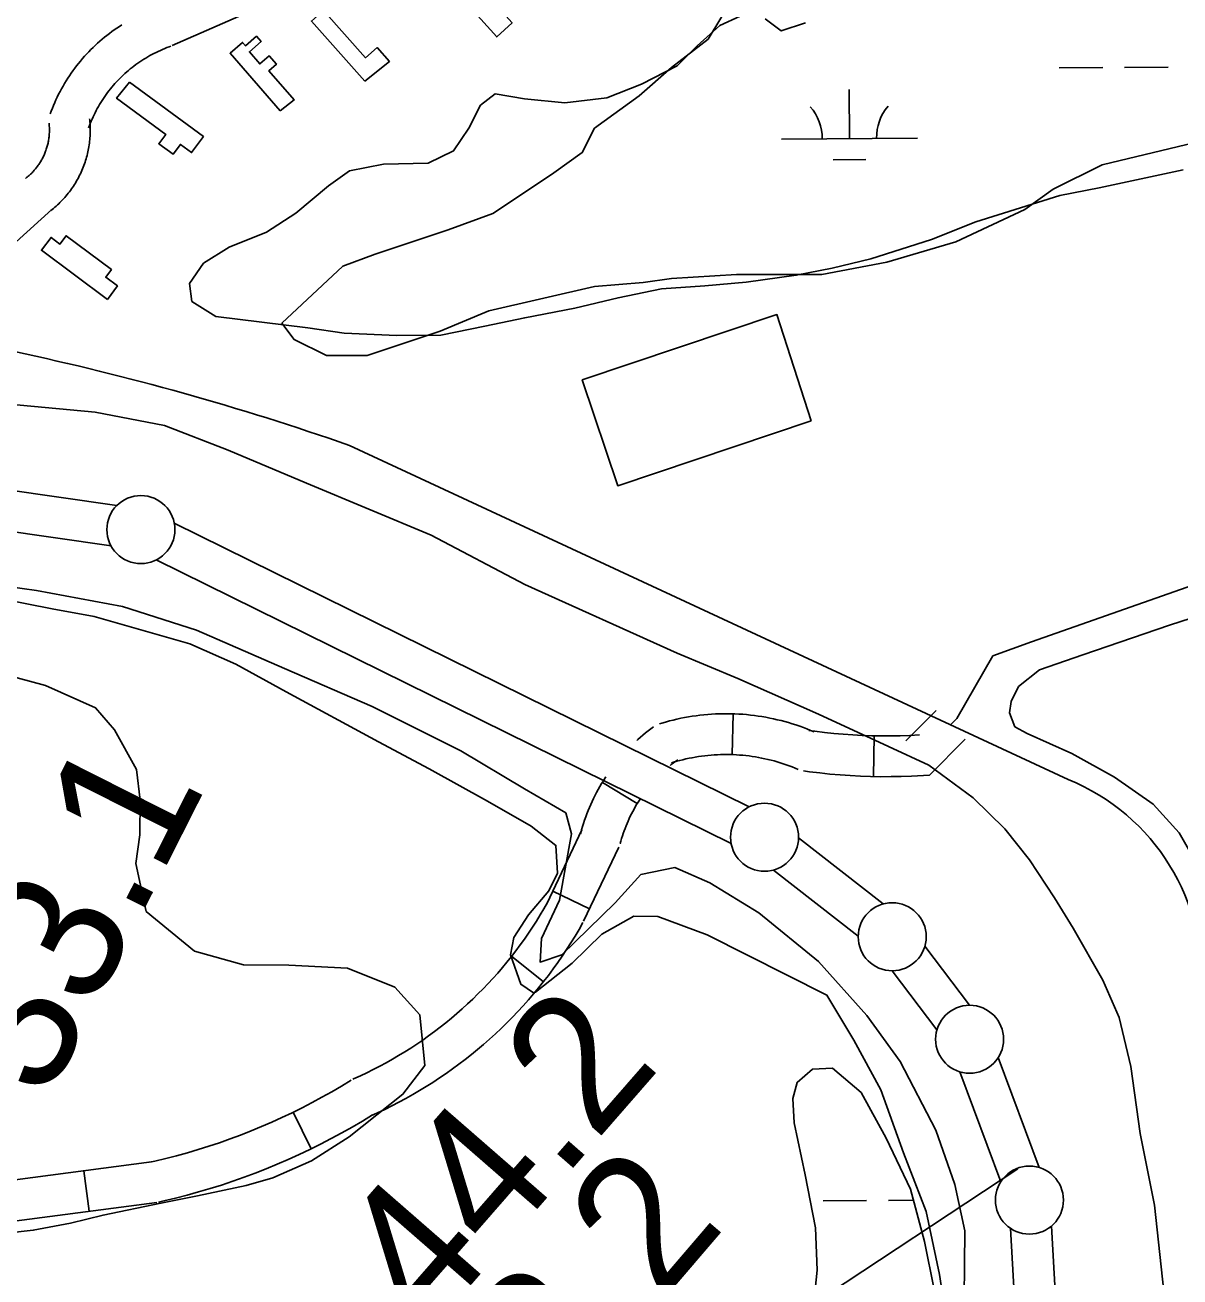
# Model space of a CAD drawing. Extents: x 3540316 to 3578335, y 553172 to 578787.
# Drawn here: x 3552129 to 3552978, y 565162 to 566083 of the extents above; entities that cross this region are included whole.
import ezdxf

# ---------------------------------------------------------------- set-up
doc = ezdxf.new("R2010")
doc.units = 0
for name, color, linetype in [('V-BLDG-OTLN', 7, 'Continuous'), ('V-LEVE-TOET', 7, 'Continuous'), ('V-RIVR-RANG', 7, 'Continuous'), ('V-ROAD-CNTR', 7, 'Continuous'), ('V-SITE-VEGE', 7, 'Continuous'), ('V-SURV-IDEN', 7, 'Continuous'), ('V-SURV-LINE', 7, 'Continuous'), ('V-TOPO-SHOR', 7, 'Continuous'), ('V-WETL-SWMP', 7, 'Continuous')]:
    doc.layers.add(name, color=color, linetype=linetype)

msp = doc.modelspace()

# ---------------------------------------------------------------- linework, layer by layer
at = {"layer": 'V-BLDG-OTLN'}
for points in [[(3552442.44, 566133.81), (3552487.09, 566084.33), (3552475.78, 566074.13), (3552430.98, 566123.78)], [(3552378.79, 566041.63), (3552339.66, 566085.66), (3552348.54, 566093.54), (3552379.46, 566058.74), (3552387.9, 566066.24), (3552396.96, 566056.05)], [(3552316.6, 566019.63), (3552279.84, 566062.11), (3552288.98, 566070.02), (3552291.08, 566067.59), (3552299.18, 566074.61), (3552302.65, 566070.61), (3552294.01, 566063.13), (3552301.67, 566054.27), (3552308.51, 566060.19), (3552313.89, 566053.96), (3552308.39, 566049.2), (3552326.86, 566027.82)], [(3552205.89, 566040.82), (3552260.27, 566000.82), (3552251.59, 565989.01), (3552243.35, 565995.08), (3552237.97, 565987.77), (3552227.48, 565995.48), (3552232.57, 566002.4), (3552196.47, 566028.95)], [(3552189.74, 565881.13), (3552141.26, 565917.26), (3552148.3, 565926.71), (3552154.86, 565921.82), (3552159.38, 565927.88), (3552192.69, 565903.06), (3552188.52, 565897.45), (3552197.02, 565891.05)], [(3552706.72, 565791.8), (3552564.73, 565744.16), (3552538.63, 565821.93), (3552681.65, 565869.92)]]:
    msp.add_lwpolyline(points, close=True, dxfattribs=at)
at = {"layer": 'V-LEVE-TOET'}
for points in [[(3551590.36, 565883.87), (3551612.69, 565884.02), (3551624.49, 565877.44), (3551671.61, 565861.71), (3551730.84, 565851.93), (3551804.96, 565841.87), (3551917.51, 565826.59), (3552002.96, 565819.35), (3552106.89, 565805.18), (3552180.59, 565798.25), (3552231.59, 565788.42), (3552278.34, 565770.33), (3552336.1, 565746.04), (3552427.65, 565707.89), (3552496.47, 565671.54), (3552608.48, 565620.99), (3552652.88, 565602.5), (3552712.22, 565576.27), (3552763.71, 565552.34), (3552793.21, 565538.83)], [(3551431.74, 565810.36), (3551437.74, 565803.96), (3551458.34, 565798.72), (3551472.54, 565796.37), (3551483.53, 565794.1), (3551520.45, 565781.82), (3551558.91, 565771.51), (3551600.89, 565762.79), (3551680.93, 565746.89), (3551737.42, 565736.31), (3551795.49, 565724.57), (3551891.62, 565703.3), (3551957.91, 565693.18), (3552053.21, 565678.95), (3552137.52, 565667), (3552200.69, 565655.3), (3552255.26, 565638.04), (3552319.71, 565609.89), (3552384.16, 565581.74), (3552449.42, 565549.28), (3552496.24, 565521.4), (3552526.53, 565503.58)], [(3552793.21, 565538.83), (3552825.89, 565514.76), (3552849.17, 565491.81), (3552867.35, 565469.21), (3552885.56, 565441.13), (3552899.43, 565418.89), (3552921.25, 565380.65), (3552933.19, 565353.31), (3552941.67, 565317.32), (3552948.67, 565268.01), (3552959.22, 565215.19), (3552968.02, 565133.76), (3552977.79, 565080.15), (3552979.45, 565010.43), (3552982.3, 564939.14), (3552982.57, 564843.55), (3552984.67, 564767.16), (3552986.61, 564655.91), (3552989.51, 564577.57), (3552993.1, 564454.96), (3552989.41, 564366), (3552982.83, 564297.4), (3552984.96, 564262.02)], [(3552526.53, 565503.58), (3552530.6, 565488.26), (3552521.8, 565439.38), (3552508.65, 565411.25), (3552507.63, 565393.95), (3552523.5, 565399.34), (3552562.89, 565437.45), (3552581.69, 565458.42), (3552606.73, 565463.4)], [(3552819.1, 565122.45), (3552819.76, 565196.5), (3552812.47, 565230.54), (3552798.48, 565270.4), (3552772.27, 565320.76), (3552747.75, 565354.67), (3552712.21, 565394.39), (3552668.48, 565430.13), (3552632.28, 565452.21), (3552606.73, 565463.4)]]:
    msp.add_lwpolyline(points, dxfattribs=at)
at = {"layer": 'V-RIVR-RANG'}
msp.add_line((3552858.66, 565241.97), (3552174.32, 564790.22), dxfattribs=at)
at = {"layer": 'V-ROAD-CNTR'}
for p, q in [((3552649.62, 565576.46), (3552648.7, 565546.48)), ((3552753.21, 565560.33), (3552752.64, 565530.34)), ((3552579.01, 565510.45), (3552553.38, 565526.05)), ((3552544.01, 565433.19), (3552516.91, 565446.07)), ((3552510.1, 565379.48), (3552486.68, 565398.23)), ((3552339.51, 565256.74), (3552326.21, 565283.63)), ((3552176.38, 565210.78), (3552172.48, 565240.53))]:
    msp.add_line(p, q, dxfattribs=at)
for points in [[(3552237.29, 566067.67), (3552381.21, 566130.92), (3552503.6, 566176.95)], [(3552147.64, 566017.46), (3552148.39, 566019.5), (3552149.23, 566021.63), (3552150.07, 566023.67), (3552150.95, 566025.75), (3552151.91, 566027.85), (3552152.85, 566029.84), (3552153.84, 566031.87), (3552154.9, 566033.92), (3552155.97, 566035.89), (3552157.08, 566037.87), (3552158.2, 566039.78), (3552159.36, 566041.7), (3552160.6, 566043.66), (3552161.84, 566045.55), (3552163.1, 566047.38), (3552164.39, 566049.22), (3552165.74, 566051.05), (3552167.11, 566052.85), (3552168.52, 566054.64), (3552169.93, 566056.35), (3552171.4, 566058.09), (3552172.9, 566059.8), (3552174.4, 566061.44), (3552175.95, 566063.1), (3552177.54, 566064.72), (3552179.14, 566066.3), (3552180.76, 566067.85), (3552182.43, 566069.4), (3552184.15, 566070.92), (3552185.83, 566072.36), (3552187.54, 566073.79), (3552189.32, 566075.22), (3552191.13, 566076.62), (3552192.91, 566077.94), (3552194.75, 566079.27), (3552196.65, 566080.58), (3552198.49, 566081.8), (3552200.37, 566083.02)], [(3552175.81, 566007.13), (3552176.44, 566008.85), (3552177.06, 566010.42), (3552177.74, 566012.07), (3552178.42, 566013.68), (3552179.12, 566015.22), (3552179.88, 566016.82), (3552180.64, 566018.38), (3552181.42, 566019.88), (3552182.25, 566021.41), (3552183.1, 566022.93), (3552183.99, 566024.45), (3552184.89, 566025.95), (3552185.79, 566027.37), (3552186.74, 566028.81), (3552187.75, 566030.28), (3552188.74, 566031.69), (3552189.77, 566033.09), (3552190.81, 566034.46), (3552191.88, 566035.81), (3552193, 566037.18), (3552194.11, 566038.49), (3552195.24, 566039.77), (3552196.43, 566041.08), (3552197.61, 566042.33), (3552198.82, 566043.57), (3552200.06, 566044.8), (3552201.32, 566046.01), (3552202.58, 566047.17), (3552203.86, 566048.3), (3552205.21, 566049.46), (3552206.54, 566050.58), (3552207.88, 566051.65), (3552209.23, 566052.69), (3552210.67, 566053.76), (3552212.06, 566054.77), (3552213.45, 566055.72), (3552214.93, 566056.71), (3552216.41, 566057.66), (3552217.84, 566058.55), (3552219.35, 566059.44), (3552220.85, 566060.3), (3552222.39, 566061.13), (3552223.93, 566061.95), (3552225.45, 566062.71), (3552227.03, 566063.47), (3552228.61, 566064.2), (3552230.17, 566064.89), (3552231.78, 566065.55), (3552233.41, 566066.21), (3552235.03, 566066.82), (3552236.37, 566067.3)], [(3552129.59, 565970.08), (3552130.28, 565970.62), (3552130.85, 565971.09), (3552131.49, 565971.62), (3552132.09, 565972.14), (3552132.63, 565972.64), (3552133.23, 565973.19), (3552133.8, 565973.74), (3552134.32, 565974.26), (3552134.86, 565974.83), (3552135.39, 565975.41), (3552135.94, 565976.02), (3552136.45, 565976.61), (3552136.92, 565977.17), (3552137.41, 565977.77), (3552137.91, 565978.42), (3552138.38, 565979.04), (3552138.83, 565979.67), (3552139.27, 565980.3), (3552139.71, 565980.94), (3552140.15, 565981.62), (3552140.56, 565982.28), (3552140.94, 565982.92), (3552141.34, 565983.62), (3552141.72, 565984.31), (3552142.08, 565984.99), (3552142.44, 565985.69), (3552142.79, 565986.41), (3552143.11, 565987.09), (3552143.41, 565987.78), (3552143.73, 565988.55), (3552144.03, 565989.28), (3552144.3, 565989.99), (3552144.55, 565990.69), (3552144.82, 565991.48), (3552145.06, 565992.21), (3552145.27, 565992.92), (3552145.5, 565993.71), (3552145.7, 565994.48), (3552145.88, 565995.2), (3552146.06, 565995.98), (3552146.22, 565996.73), (3552146.37, 565997.51), (3552146.51, 565998.29), (3552146.62, 565999.03), (3552146.73, 565999.82), (3552146.83, 566000.62), (3552146.9, 566001.35), (3552146.97, 566002.14), (3552147.02, 566002.94), (3552147.06, 566003.71), (3552147.09, 566004.51), (3552147.1, 566005.24), (3552147.1, 566006.04), (3552147.08, 566006.87), (3552147.06, 566007.6), (3552147.01, 566008.37), (3552146.96, 566009.2), (3552146.89, 566009.96), (3552146.81, 566010.69)], [(3552148.03, 565946.42), (3552149, 565947.17), (3552150.04, 565948.02), (3552150.99, 565948.83), (3552151.97, 565949.68), (3552152.97, 565950.58), (3552153.89, 565951.45), (3552154.83, 565952.35), (3552155.78, 565953.3), (3552156.68, 565954.24), (3552157.57, 565955.2), (3552158.41, 565956.14), (3552159.26, 565957.12), (3552160.14, 565958.16), (3552160.95, 565959.18), (3552161.73, 565960.18), (3552162.51, 565961.22), (3552163.29, 565962.29), (3552164.04, 565963.36), (3552164.77, 565964.46), (3552165.46, 565965.52), (3552166.16, 565966.64), (3552166.84, 565967.78), (3552167.47, 565968.89), (3552168.11, 565970.03), (3552168.72, 565971.19), (3552169.31, 565972.35), (3552169.87, 565973.51), (3552170.44, 565974.71), (3552170.97, 565975.93), (3552171.46, 565977.09), (3552171.94, 565978.28), (3552172.42, 565979.53), (3552172.87, 565980.78), (3552173.27, 565981.97), (3552173.68, 565983.22), (3552174.07, 565984.52), (3552174.42, 565985.73), (3552174.75, 565986.97), (3552175.07, 565988.27), (3552175.36, 565989.54), (3552175.63, 565990.82), (3552175.87, 565992.09), (3552176.1, 565993.35), (3552176.31, 565994.69), (3552176.48, 565995.95), (3552176.63, 565997.22), (3552176.78, 565998.58), (3552176.88, 565999.86), (3552176.97, 566001.14), (3552177.04, 566002.45), (3552177.08, 566003.74), (3552177.1, 566005.08), (3552177.1, 566006.37), (3552177.08, 566007.63), (3552177.03, 566008.98), (3552176.95, 566010.29), (3552176.86, 566011.55), (3552176.75, 566012.87), (3552176.64, 566013.9)], [(3552050.55, 565845.67), (3552077.74, 565882.99), (3552148.86, 565947.11)], [(3553601.86, 565859.14), (3553407.14, 565818.63), (3552868.67, 565629.49), (3552840.36, 565619.06), (3552813.82, 565572.94), (3552809.32, 565568.39)], [(3552367.52, 565773.82), (3552895.76, 565528.2)], [(3552595.48, 565569.15), (3552597.14, 565569.65), (3552599.87, 565570.45), (3552602.67, 565571.21), (3552605.42, 565571.9), (3552608.16, 565572.54), (3552611, 565573.17), (3552613.82, 565573.71), (3552616.6, 565574.22), (3552619.45, 565574.68), (3552622.3, 565575.09), (3552625.12, 565575.44), (3552627.92, 565575.74), (3552630.79, 565576.02), (3552633.67, 565576.22), (3552636.51, 565576.38), (3552639.37, 565576.48), (3552642.24, 565576.55), (3552645.11, 565576.55), (3552647.93, 565576.51), (3552650.81, 565576.43), (3552653.69, 565576.28), (3552656.5, 565576.09), (3552659.37, 565575.86), (3552662.22, 565575.56), (3552665.08, 565575.22), (3552667.9, 565574.83), (3552670.69, 565574.4), (3552673.51, 565573.92), (3552676.38, 565573.37), (3552679.17, 565572.78), (3552681.92, 565572.16), (3552684.71, 565571.47), (3552687.46, 565570.75), (3552690.25, 565569.96), (3552692.99, 565569.12), (3552695.66, 565568.27), (3552698.42, 565567.33), (3552701.11, 565566.35), (3552703.73, 565565.36), (3552706.42, 565564.29), (3552708.98, 565563.21)], [(3552798.66, 565578.94), (3552776.51, 565556.57)], [(3552590.94, 565566.87), (3552589.01, 565565.45), (3552587.03, 565563.92), (3552585.14, 565562.4), (3552583.22, 565560.83), (3552581.31, 565559.19), (3552579.51, 565557.58), (3552578.71, 565556.86)], [(3552705.12, 565564.26), (3552709.57, 565563.67), (3552716.52, 565562.8), (3552723.51, 565562.07), (3552730.45, 565561.45), (3552737.36, 565560.96), (3552744.36, 565560.63), (3552751.36, 565560.37), (3552758.3, 565560.24), (3552765.32, 565560.27), (3552772.33, 565560.37), (3552779.25, 565560.6), (3552786.34, 565560.99)], [(3552819.98, 565557.84), (3552793.77, 565531.36)], [(3552604.2, 565540.44), (3552605.73, 565540.91), (3552608.02, 565541.58), (3552610.21, 565542.17), (3552612.5, 565542.74), (3552614.82, 565543.29), (3552617.07, 565543.78), (3552619.34, 565544.22), (3552621.7, 565544.65), (3552623.98, 565545.02), (3552626.27, 565545.35), (3552628.59, 565545.64), (3552630.96, 565545.9), (3552633.26, 565546.12), (3552635.57, 565546.28), (3552637.91, 565546.41), (3552640.26, 565546.49), (3552642.6, 565546.55), (3552644.92, 565546.55), (3552647.29, 565546.52), (3552649.59, 565546.45), (3552651.92, 565546.33), (3552654.28, 565546.17), (3552656.6, 565545.98), (3552658.91, 565545.74), (3552661.23, 565545.47), (3552663.54, 565545.14), (3552665.9, 565544.78), (3552668.18, 565544.39), (3552670.44, 565543.96), (3552672.73, 565543.47), (3552675.04, 565542.95), (3552677.32, 565542.39), (3552679.58, 565541.8), (3552681.78, 565541.18), (3552684.03, 565540.49), (3552686.29, 565539.77), (3552688.46, 565539.03), (3552690.67, 565538.23), (3552692.9, 565537.38), (3552695.03, 565536.54), (3552697.26, 565535.59)], [(3552608.74, 565542.72), (3552607.09, 565541.51), (3552605.59, 565540.34), (3552604.03, 565539.09), (3552603.34, 565538.53)], [(3552555.95, 565530.12), (3552555.48, 565529.4), (3552554.14, 565527.29), (3552552.87, 565525.2), (3552551.61, 565523.07), (3552550.39, 565520.9), (3552549.21, 565518.73), (3552548.08, 565516.55), (3552546.96, 565514.31), (3552545.89, 565512.05), (3552544.89, 565509.84), (3552543.91, 565507.59), (3552542.95, 565505.28), (3552542.04, 565502.95), (3552541.2, 565500.66), (3552540.36, 565498.33), (3552539.57, 565495.92), (3552538.85, 565493.61), (3552538.14, 565491.26), (3552537.46, 565488.77), (3552537.35, 565488.36)], [(3552701.12, 565534.53), (3552705.72, 565533.91), (3552713.11, 565533), (3552720.61, 565532.21), (3552728.05, 565531.54), (3552735.59, 565531.01), (3552743.1, 565530.65), (3552750.53, 565530.38), (3552758.08, 565530.24), (3552765.61, 565530.27), (3552773.05, 565530.38), (3552780.58, 565530.63), (3552793.77, 565531.36)], [(3552581.43, 565514.25), (3552580.65, 565513.08), (3552579.62, 565511.45), (3552578.59, 565509.76), (3552577.6, 565508.09), (3552576.65, 565506.4), (3552575.71, 565504.67), (3552574.81, 565502.93), (3552573.95, 565501.2), (3552573.13, 565499.46), (3552572.3, 565497.64), (3552571.52, 565495.85), (3552570.78, 565494.07), (3552570.08, 565492.28), (3552569.38, 565490.39), (3552568.73, 565488.57), (3552568.14, 565486.76), (3552567.54, 565484.86), (3552566.98, 565482.96), (3552566.49, 565481.2), (3552566.49, 565481.22)], [(3552538.37, 565491.22), (3552512.54, 565436.86)], [(3552565.47, 565478.35), (3552539.63, 565423.98)], [(3552513.03, 565437.81), (3552510.37, 565433.11), (3552507.69, 565428.61), (3552504.88, 565424.09), (3552502.03, 565419.6), (3552499.11, 565415.24), (3552496.08, 565410.87), (3552493, 565406.54), (3552489.87, 565402.34), (3552486.63, 565398.17), (3552483.31, 565394.02), (3552479.91, 565389.94), (3552476.48, 565385.91), (3552472.98, 565381.98), (3552469.41, 565378.13), (3552465.72, 565374.27), (3552462.01, 565370.51), (3552458.22, 565366.81), (3552454.39, 565363.19), (3552450.47, 565359.63), (3552446.49, 565356.13), (3552442.46, 565352.69), (3552438.39, 565349.37), (3552434.21, 565346.08), (3552430.03, 565342.87), (3552425.76, 565339.75), (3552421.42, 565336.67), (3552417.05, 565333.68), (3552412.66, 565330.78), (3552408.2, 565327.98), (3552403.64, 565325.21), (3552399.08, 565322.53), (3552394.49, 565319.95), (3552389.86, 565317.46), (3552385.09, 565315), (3552380.38, 565312.65), (3552375.63, 565310.42), (3552370.42, 565308.08), (3552369.92, 565307.83)], [(3552539.14, 565423.03), (3552536.31, 565418.03), (3552533.32, 565413.02), (3552530.29, 565408.13), (3552527.16, 565403.21), (3552523.9, 565398.34), (3552520.62, 565393.62), (3552517.25, 565388.88), (3552513.74, 565384.18), (3552510.2, 565379.6), (3552506.55, 565375.04), (3552502.86, 565370.62), (3552499.1, 565366.2), (3552495.19, 565361.81), (3552491.24, 565357.55), (3552487.25, 565353.38), (3552483.18, 565349.25), (3552479, 565345.17), (3552474.78, 565341.18), (3552470.45, 565337.25), (3552466.12, 565333.44), (3552461.68, 565329.66), (3552457.16, 565325.97), (3552452.62, 565322.39), (3552448.01, 565318.86), (3552443.3, 565315.41), (3552438.56, 565312.04), (3552433.77, 565308.78), (3552428.91, 565305.56), (3552423.96, 565302.46), (3552419.03, 565299.46), (3552414.04, 565296.53), (3552408.96, 565293.66), (3552403.81, 565290.9), (3552398.66, 565288.25), (3552393.46, 565285.65), (3552388.15, 565283.15), (3552383.24, 565280.95), (3552383.25, 565280.95)], [(3552368.73, 565307.17), (3552361.61, 565302.79), (3552354.54, 565298.66), (3552347.32, 565294.61), (3552340.05, 565290.64), (3552332.77, 565286.88), (3552325.36, 565283.22), (3552317.91, 565279.63), (3552310.44, 565276.25), (3552302.89, 565272.99), (3552295.23, 565269.83), (3552287.54, 565266.83), (3552279.83, 565263.92), (3552272.07, 565261.19), (3552264.28, 565258.62), (3552256.36, 565256.14), (3552248.48, 565253.79), (3552240.5, 565251.6), (3552232.56, 565249.54), (3552224.48, 565247.64), (3552220.7, 565246.78)], [(3552384.44, 565281.61), (3552377.03, 565277.05), (3552369.45, 565272.63), (3552361.86, 565268.37), (3552354.13, 565264.15), (3552346.3, 565260.1), (3552338.52, 565256.25), (3552330.6, 565252.44), (3552322.57, 565248.81), (3552314.55, 565245.35), (3552306.4, 565241.99), (3552298.29, 565238.82), (3552290.11, 565235.73), (3552281.76, 565232.8), (3552273.46, 565230.05), (3552265.12, 565227.45), (3552256.74, 565224.95), (3552248.24, 565222.62), (3552239.77, 565220.42), (3552231.23, 565218.41), (3552227.31, 565217.52)], [(3552222.06, 565247.02), (3552012.26, 565219.54)], [(3552225.95, 565217.28), (3552021.74, 565190.53)]]:
    msp.add_lwpolyline(points, dxfattribs=at)
for centre, radius, start, end in [((3551695.25, 563846.95), 2040.77, 70.76663, 77.94693), ((3552836.32, 565382.65), 157.22, 355.45217, 67.78233)]:
    msp.add_arc(centre, radius, start, end, dxfattribs=at)
at = {"layer": 'V-SITE-VEGE'}
for points in [[(3552659.06, 565893.72), (3552628.68, 565891.06), (3552596.81, 565888.88), (3552564.98, 565882.28), (3552533.16, 565874.7), (3552496.42, 565867.58), (3552467.04, 565861.5), (3552434.72, 565854.9), (3552402.35, 565854.67), (3552363.6, 565856.36), (3552337.09, 565860.1), (3552269.35, 565868.46), (3552251.62, 565879.62), (3552250.05, 565892.85), (3552260.25, 565907.63), (3552279.29, 565919.53), (3552306.68, 565930.51), (3552328.17, 565944.4), (3552352.06, 565964.67), (3552367.67, 565975.57), (3552392.65, 565980.64), (3552425.5, 565981.36), (3552444.08, 565990.32), (3552455.24, 566007.07), (3552463.95, 566023.81), (3552474.68, 566032.22), (3552496.29, 566028.45), (3552525.73, 566025.71), (3552556.6, 566029.35), (3552582.04, 566039.34), (3552608.43, 566052.76), (3552623.04, 566067.58), (3552639.61, 566082.41), (3552654.76, 566089.38)], [(3552980.21, 565976.39), (3552918.51, 565963.21), (3552889.61, 565957.61), (3552827.95, 565938.06), (3552795.18, 565925.08), (3552750.65, 565911.04)], [(3552750.65, 565911.04), (3552722.26, 565903.97), (3552695.81, 565898.88), (3552659.06, 565893.72)], [(3552110.37, 565661.15), (3552149.12, 565653.58), (3552180.02, 565647.91), (3552250.22, 565627.83), (3552284.13, 565612.88), (3552321.02, 565592.55), (3552388.88, 565555.79), (3552426.25, 565535.96), (3552469.04, 565512.25), (3552501.01, 565493.86), (3552519.24, 565479.78), (3552520.35, 565459.21), (3552514.08, 565446.43), (3552499.02, 565428.69), (3552488.35, 565411.96), (3552485.99, 565399.2), (3552493.49, 565377.7), (3552502.84, 565371.39), (3552504.31, 565371.9), (3552531.1, 565393.15), (3552553, 565414.36), (3552576.43, 565427.75), (3552594.07, 565427.39), (3552630.42, 565413.92)], [(3552115.56, 565194.78), (3552135.15, 565196.88), (3552162.54, 565201.97), (3552186.51, 565208.01), (3552229.07, 565216.64), (3552255.98, 565222.21), (3552291.69, 565229.81), (3552311.25, 565235.34), (3552339.58, 565247.78), (3552367.38, 565265.61), (3552406.85, 565296.75), (3552422.87, 565317.93), (3552419.18, 565355.14), (3552400.91, 565375.58), (3552366.03, 565389.55), (3552322.9, 565391.7), (3552289.58, 565391.96), (3552253.75, 565402), (3552218.27, 565431.15), (3552210.68, 565466.37), (3552213.48, 565487.45), (3552213.79, 565512.93), (3552211.18, 565535.45), (3552194.81, 565564.73), (3552180.98, 565580.8), (3552144.12, 565597.2), (3552102.4, 565608.67)], [(3552630.42, 565413.92), (3552718.37, 565369.74), (3552738.25, 565336.58), (3552758.14, 565300.11), (3552774.71, 565253.69), (3552791.27, 565210.59), (3552801.22, 565164.18), (3552811.16, 565097.87)]]:
    msp.add_lwpolyline(points, dxfattribs=at)
at = {"layer": 'V-SURV-LINE'}
for points in [[(3551494.22, 565830.49), (3552196.61, 565729.59)], [(3552192.37, 565699.89), (3551489.97, 565800.79)], [(3552238.84, 565716.5), (3552661.28, 565508.05)], [(3552647.99, 565481.15), (3552225.55, 565689.61)], [(3552697.53, 565485.3), (3552759.84, 565436.71)], [(3552741.4, 565413.04), (3552679.1, 565461.63)], [(3552790.39, 565405.67), (3552823.19, 565362.21)], [(3552799.25, 565344.12), (3552766.45, 565387.59)], [(3552844.28, 565323.72), (3552874.32, 565242.92)], [(3552846.2, 565232.47), (3552816.17, 565313.26)], [(3552899.09, 564389.28), (3552853.37, 565198.18)], [(3552883.33, 565199.85), (3552929.04, 564390.96)]]:
    msp.add_lwpolyline(points, dxfattribs=at)
for centre in [(3552214.28, 565711.9), (3552672.55, 565485.76), (3552766.38, 565412.59), (3552823.26, 565337.21), (3552867.22, 565218.97)]:
    msp.add_circle(centre, 25, dxfattribs=at)
at = {"layer": 'V-TOPO-SHOR'}
msp.add_lwpolyline([(3553015.78, 565290.4), (3553015.32, 565356.29), (3553015.14, 565381.79), (3553009.85, 565409.6), (3553002.18, 565440.93), (3552992.22, 565462.82), (3552977.14, 565489), (3552958.16, 565510.05), (3552929.78, 565529.86), (3552898.28, 565547.29), (3552865.62, 565561.97), (3552856.56, 565567), (3552852.57, 565577.17), (3552853.69, 565585.42), (3552859.1, 565596.44), (3552874.71, 565608.71), (3552906.4, 565619.91), (3552970.19, 565641.54), (3553031.63, 565661.58), (3553098.55, 565684.79), (3553166.64, 565708.41), (3553253.14, 565734.5), (3553317.72, 565754.57), (3553372.9, 565772.99)], dxfattribs=at)
at = {"layer": 'V-WETL-SWMP'}
for p, q in [((3552937.12, 566051.66), (3552969.12, 566051.9)), ((3552889.12, 566051.29), (3552921.12, 566051.53)), ((3552734.93, 565999.35), (3552734.65, 566035.35)), ((3552684.93, 565998.97), (3552784.93, 565999.74)), ((3552723.05, 565983.83), (3552747.05, 565984.02)), ((3552715.54, 565218.4), (3552747.54, 565218.65)), ((3552763.54, 565218.77), (3552781.9, 565218.91))]:
    msp.add_line(p, q, dxfattribs=at)
for points in [[(3552631.16, 566072.54), (3552649.06, 566102.37)], [(3552672.93, 566087.45), (3552684.87, 566078.5), (3552702.77, 566084.47)], [(3552995.16, 565997.95), (3552920.57, 565980.05), (3552884.77, 565962.14), (3552863.88, 565947.23), (3552813.16, 565923.36), (3552762.44, 565908.44), (3552714.7, 565899.49), (3552693.82, 565899.49), (3552652.05, 565899.49), (3552604.31, 565896.51), (3552583.43, 565893.52), (3552547.62, 565890.54), (3552470.05, 565872.64), (3552434.25, 565857.72), (3552380.54, 565839.82), (3552350.71, 565839.82), (3552326.84, 565851.75), (3552317.89, 565863.69), (3552362.64, 565905.46), (3552386.51, 565914.41), (3552440.21, 565932.31), (3552473.03, 565944.24), (3552490.93, 565956.18), (3552517.79, 565974.08), (3552538.67, 565989), (3552547.62, 566006.9), (3552580.44, 566030.77), (3552604.31, 566051.65), (3552631.16, 566072.54)], [(3552708.05, 565136.59), (3552711.25, 565167.38), (3552710.06, 565198.63), (3552702.46, 565237.65), (3552694.38, 565275.69), (3552693.28, 565293.75), (3552696.62, 565305.5), (3552707.78, 565315.34), (3552722.43, 565315.93), (3552743.56, 565298.01), (3552761.86, 565264.44), (3552779.7, 565226.95), (3552790.23, 565188.44), (3552797.31, 565153.33)]]:
    msp.add_lwpolyline(points, dxfattribs=at)
for centre, start, end in [((3552679.68, 565999.4), 359.66986, 41.21351), ((3552790.16, 566000.25), 139.66985, 181.21351)]:
    msp.add_arc(centre, 35.25, start, end, dxfattribs=at)

# ---------------------------------------------------------------- texts
at = {"layer": 'V-SURV-IDEN'}
for s, rotation, p in [('4940+33.1', 63.19087, (3551975.53, 564955.23)), ('4945+44.2', 48.90487, (3552179.29, 564838.33)), ('4946+63.2', 49.43352, (3552231.46, 564717.32))]:
    msp.add_text(s, height=100, rotation=rotation, dxfattribs=at).set_placement(p)

doc.saveas('drawing.dxf')
